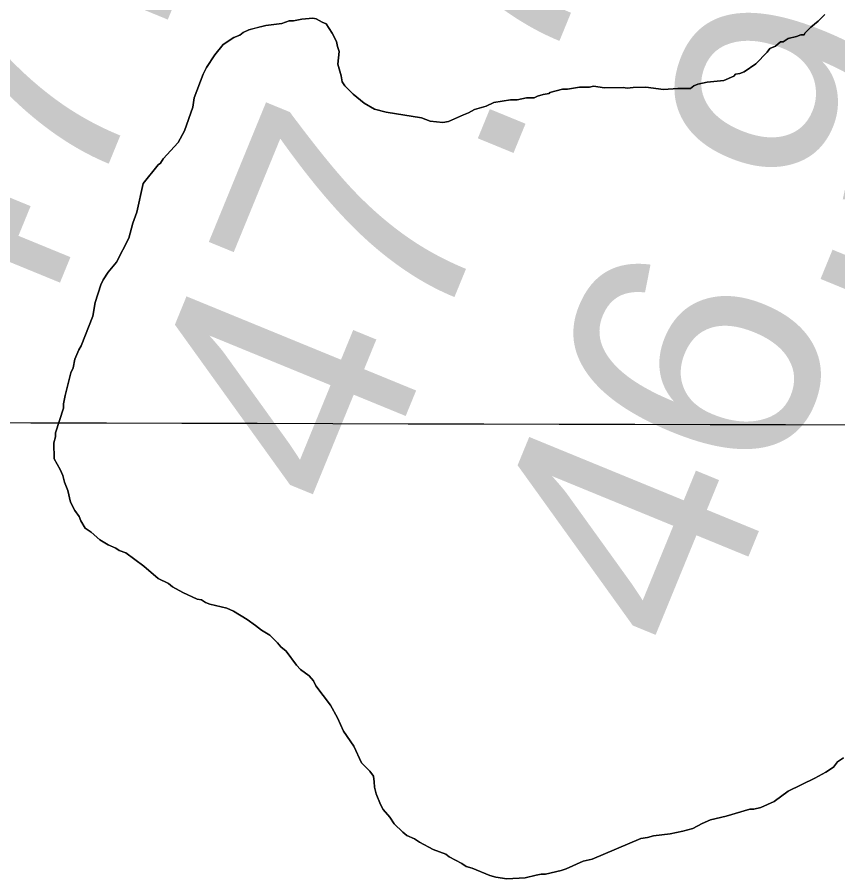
# Model space of a CAD drawing. Extents: x 3172231 to 3210228, y 940198 to 965780.
# Drawn here: x 3187479.1 to 3187700.6, y 957702.9 to 957935.5 of the extents above; entities that cross this region are included whole.
import ezdxf

# ---------------------------------------------------------------- set-up
doc = ezdxf.new("R2010")
doc.units = 0
for name, color, linetype in [('V-GRID-MAJR', 7, 'Continuous'), ('V-RIVR-RANG', 7, 'Continuous'), ('V-SITE-VEGE', 7, 'Continuous'), ('V-TOPO-SHOR', 7, 'Continuous')]:
    doc.layers.add(name, color=color, linetype=linetype)

msp = doc.modelspace()

# ---------------------------------------------------------------- linework, layer by layer
at = {"layer": 'V-GRID-MAJR'}
msp.add_spline([(3176521.954, 957856.218), (3181737.509, 957841.425), (3186953.067, 957827.391), (3192168.626, 957814.116), (3197384.187, 957801.599), (3202599.75, 957789.841), (3207815.315, 957778.841), (3207815.316, 957778.841)], degree=3, dxfattribs=at)
at = {"layer": 'V-SITE-VEGE'}
for points in [[(3187697.1, 957936.242), (3187695.306, 957934.405), (3187693.282, 957932.789), (3187691.713, 957931.181), (3187691.49, 957930.725), (3187690.583, 957930.712), (3187689.455, 957930.245), (3187687.189, 957929.762), (3187685.84, 957928.839), (3187685.158, 957928.828), (3187683.81, 957927.677), (3187682.229, 957926.977), (3187681.559, 957926.059), (3187678.422, 957922.844), (3187675.268, 957920.761), (3187674.138, 957920.292), (3187673.005, 957920.051), (3187672.561, 957919.592), (3187669.847, 957918.422), (3187665.315, 957917.912), (3187662.822, 957917.429), (3187661.694, 957916.96), (3187660.793, 957916.268), (3187657.389, 957916.225), (3187653.535, 957915.95), (3187648.757, 957916.571), (3187645.353, 957916.53), (3187643.766, 957916.282), (3187642.627, 957916.495), (3187637.634, 957916.436), (3187634.677, 957916.852), (3187633.544, 957916.612), (3187630.82, 957916.577), (3187627.648, 957916.084), (3187626.286, 957916.067), (3187622.892, 957915.117), (3187622.667, 957914.888), (3187621.082, 957914.64), (3187619.499, 957914.167), (3187618.596, 957913.702), (3187616.554, 957913.675), (3187614.062, 957913.192), (3187612.247, 957913.167), (3187607.715, 957912.432), (3187605.683, 957911.498), (3187602.517, 957910.55), (3187600.938, 957909.622), (3187599.582, 957909.151), (3187595.519, 957907.285), (3187593.932, 957907.038), (3187590.524, 957907.449), (3187588.24, 957908.33), (3187578.686, 957909.8), (3187575.498, 957910.671), (3187572.753, 957912.225), (3187569.771, 957914.683), (3187567.474, 957916.927), (3187566.777, 957918.056), (3187566.532, 957919.641), (3187565.583, 957922.807), (3187565.997, 957926.217), (3187565.526, 957927.575), (3187565.28, 957928.933), (3187564.119, 957931.19), (3187562.499, 957933.666), (3187561.356, 957934.106), (3187559.757, 957934.995), (3187558.845, 957935.21), (3187555.898, 957934.948), (3187553.633, 957934.464), (3187552.499, 957934.45), (3187550.465, 957933.743), (3187546.156, 957933.238), (3187541.632, 957932.046), (3187540.051, 957931.345)], [(3187540.051, 957931.345), (3187539.15, 957930.651), (3187537.571, 957929.951), (3187534.64, 957928.099), (3187532.406, 957925.347), (3187530.177, 957921.914), (3187529.293, 957920.085), (3187526.874, 957913.702), (3187526.45, 957911.197), (3187524.259, 957904.815), (3187522.483, 957901.612), (3187518.451, 957897.248), (3187517.783, 957896.107), (3187517.107, 957895.642), (3187513.085, 957890.598), (3187511.363, 957882.857), (3187510.265, 957879.891), (3187509.179, 957875.791), (3187505.853, 957869.393), (3187503.619, 957866.645), (3187502.282, 957864.583), (3187501.616, 957863.21), (3187500.086, 957858.424), (3187499.449, 957854.785), (3187496.371, 957846.8), (3187495.706, 957845.657), (3187494.602, 957843.146), (3187494.176, 957840.869), (3187493.51, 957839.499), (3187491.999, 957833.351), (3187491.573, 957831.075), (3187491.587, 957829.941), (3187489.398, 957823.328), (3187489.41, 957822.193), (3187488.978, 957820.602), (3187489.031, 957816.287), (3187490.655, 957813.356), (3187491.358, 957811.775), (3187491.833, 957809.962), (3187492.773, 957807.705), (3187493.49, 957804.535), (3187494.653, 957802.278), (3187495.808, 957800.703), (3187496.277, 957799.575), (3187497.436, 957797.545), (3187499.04, 957796.431), (3187501.335, 957794.416), (3187503.621, 957793.083), (3187505.675, 957792.198), (3187506.593, 957791.528), (3187508.417, 957790.871), (3187513.226, 957787.297), (3187517.13, 957783.94), (3187519.872, 957782.611), (3187521.017, 957781.718), (3187523.761, 957780.162), (3187527.642, 957778.394), (3187528.781, 957778.181), (3187529.924, 957777.516), (3187531.064, 957777.076), (3187535.619, 957775.996), (3187537.446, 957775.112), (3187541.106, 957772.885), (3187543.395, 957771.325), (3187545.003, 957769.983), (3187547.289, 957768.648), (3187549.357, 957766.631), (3187550.279, 957765.506), (3187551.655, 957764.39), (3187554.428, 957760.565), (3187555.577, 957759.442), (3187557.871, 957757.654), (3187559.019, 957756.309), (3187559.72, 957754.953), (3187563.642, 957749.782), (3187565.499, 957746.399), (3187567.134, 957742.786), (3187569.909, 957738.733), (3187572.008, 957734.219), (3187574.306, 957731.977), (3187575.231, 957730.627), (3187575.477, 957729.04), (3187575.496, 957727.678), (3187575.969, 957725.867), (3187577.142, 957722.931), (3187577.841, 957721.577), (3187579.682, 957719.555), (3187580.841, 957717.753), (3187583.139, 957715.515), (3187584.284, 957714.62), (3187586.338, 957713.735), (3187587.712, 957712.844), (3187591.37, 957710.847), (3187594.792, 957709.526), (3187595.707, 957708.857), (3187599.136, 957707.083), (3187600.281, 957706.19), (3187601.876, 957705.756), (3187606.668, 957703.772), (3187608.264, 957703.337), (3187611.217, 957702.92)], [(3187611.217, 957702.92), (3187616.212, 957703.208), (3187619.153, 957703.925), (3187620.513, 957704.171), (3187621.647, 957704.183), (3187625.948, 957705.146), (3187627.306, 957705.617), (3187631.82, 957707.716), (3187634.312, 957708.201), (3187647.409, 957713.815), (3187649.224, 957714.061), (3187650.807, 957714.536), (3187655.341, 957715.046), (3187658.739, 957715.769), (3187661.452, 957716.483), (3187663.934, 957717.876), (3187666.191, 957718.812), (3187670.494, 957719.775), (3187676.829, 957721.669), (3187677.963, 957721.683), (3187679.774, 957722.158), (3187683.382, 957723.793), (3187687.212, 957726.566), (3187694.431, 957730.06), (3187697.364, 957731.686), (3187699.389, 957733.072), (3187700.508, 957734.451), (3187702.083, 957735.604)]]:
    msp.add_lwpolyline(points, dxfattribs=at)
at = {"layer": 'V-TOPO-SHOR'}
for points in [[(3187553.633, 957934.464), (3187555.898, 957934.948), (3187558.845, 957935.21), (3187559.757, 957934.995), (3187561.356, 957934.106), (3187562.499, 957933.666), (3187564.119, 957931.19), (3187565.28, 957928.933), (3187565.526, 957927.575), (3187565.997, 957926.217), (3187565.583, 957922.807), (3187566.532, 957919.641), (3187566.777, 957918.054), (3187567.474, 957916.927), (3187569.771, 957914.685), (3187572.753, 957912.225), (3187575.498, 957910.671), (3187578.686, 957909.8), (3187588.24, 957908.33), (3187590.522, 957907.449), (3187593.932, 957907.038), (3187595.519, 957907.285), (3187599.582, 957909.151), (3187600.938, 957909.622), (3187602.517, 957910.55), (3187605.683, 957911.498), (3187607.715, 957912.432), (3187612.247, 957913.167), (3187614.062, 957913.192), (3187616.554, 957913.675), (3187618.596, 957913.702), (3187619.499, 957914.167), (3187621.082, 957914.64), (3187622.667, 957914.888), (3187622.892, 957915.117), (3187626.286, 957916.067), (3187627.648, 957916.084), (3187630.82, 957916.577), (3187633.544, 957916.612), (3187634.677, 957916.852), (3187637.634, 957916.436), (3187642.627, 957916.495), (3187643.766, 957916.282), (3187645.353, 957916.53), (3187648.757, 957916.571), (3187653.533, 957915.95), (3187657.389, 957916.225), (3187660.793, 957916.268), (3187661.694, 957916.96), (3187662.822, 957917.427), (3187665.315, 957917.912), (3187669.847, 957918.422), (3187672.559, 957919.592), (3187673.005, 957920.051), (3187674.14, 957920.292), (3187675.268, 957920.761), (3187678.422, 957922.844), (3187681.559, 957926.059), (3187682.229, 957926.977), (3187683.81, 957927.677), (3187685.158, 957928.828), (3187685.84, 957928.839), (3187687.189, 957929.762), (3187689.455, 957930.245), (3187690.583, 957930.712), (3187691.49, 957930.725), (3187691.713, 957931.181), (3187693.282, 957932.789), (3187695.306, 957934.405), (3187697.1, 957936.242)], [(3187595.707, 957708.857), (3187594.792, 957709.526), (3187591.37, 957710.847), (3187587.712, 957712.844), (3187586.338, 957713.735), (3187584.284, 957714.62), (3187583.139, 957715.513), (3187580.841, 957717.753), (3187579.682, 957719.555), (3187577.841, 957721.577), (3187577.142, 957722.931), (3187575.971, 957725.867), (3187575.496, 957727.678), (3187575.477, 957729.04), (3187575.231, 957730.627), (3187574.306, 957731.977), (3187572.008, 957734.219), (3187569.909, 957738.733), (3187567.134, 957742.786), (3187565.499, 957746.399), (3187563.642, 957749.782), (3187559.718, 957754.953), (3187559.019, 957756.307), (3187557.868, 957757.654), (3187555.577, 957759.442), (3187554.428, 957760.565), (3187551.655, 957764.388), (3187550.279, 957765.506), (3187549.357, 957766.631), (3187547.289, 957768.648), (3187545.003, 957769.983), (3187543.395, 957771.325), (3187541.106, 957772.885), (3187537.446, 957775.112), (3187535.619, 957775.996), (3187531.064, 957777.076), (3187529.924, 957777.516), (3187528.781, 957778.181), (3187527.642, 957778.394), (3187523.761, 957780.164), (3187521.017, 957781.718), (3187519.872, 957782.611), (3187517.13, 957783.94), (3187513.228, 957787.297), (3187508.417, 957790.871), (3187506.593, 957791.528), (3187505.675, 957792.198), (3187503.621, 957793.083), (3187501.335, 957794.416), (3187499.04, 957796.431), (3187497.436, 957797.545), (3187496.277, 957799.575), (3187495.808, 957800.703), (3187494.653, 957802.278), (3187493.49, 957804.535), (3187492.771, 957807.705), (3187491.833, 957809.962), (3187491.358, 957811.775), (3187490.655, 957813.354), (3187489.031, 957816.287), (3187488.978, 957820.6), (3187489.41, 957822.193), (3187489.398, 957823.328), (3187491.587, 957829.941), (3187491.573, 957831.075), (3187491.999, 957833.351), (3187493.51, 957839.499), (3187494.176, 957840.869), (3187494.602, 957843.144), (3187495.706, 957845.657), (3187496.371, 957846.8), (3187499.451, 957854.785), (3187500.086, 957858.424), (3187501.616, 957863.21), (3187502.282, 957864.583), (3187503.619, 957866.643), (3187505.853, 957869.393), (3187509.179, 957875.791), (3187510.265, 957879.891), (3187511.363, 957882.857), (3187513.085, 957890.598), (3187517.107, 957895.642), (3187517.783, 957896.105), (3187518.451, 957897.248), (3187522.483, 957901.612), (3187524.259, 957904.813), (3187526.45, 957911.197), (3187526.874, 957913.7), (3187529.293, 957920.085), (3187530.177, 957921.914), (3187532.406, 957925.347), (3187534.64, 957928.099), (3187537.571, 957929.953), (3187539.15, 957930.651), (3187540.051, 957931.345), (3187541.632, 957932.046), (3187543.213, 957932.519), (3187546.156, 957933.238), (3187550.465, 957933.743), (3187552.499, 957934.45), (3187553.633, 957934.464)], [(3187702.083, 957735.604), (3187700.508, 957734.449), (3187699.389, 957733.072), (3187697.364, 957731.686), (3187694.431, 957730.06), (3187687.212, 957726.566), (3187683.384, 957723.793), (3187679.774, 957722.158), (3187677.963, 957721.683), (3187676.829, 957721.669), (3187670.494, 957719.775), (3187666.191, 957718.812), (3187663.934, 957717.876), (3187661.452, 957716.483), (3187658.739, 957715.769), (3187655.341, 957715.046), (3187650.807, 957714.536), (3187649.224, 957714.061), (3187647.409, 957713.813), (3187634.312, 957708.201), (3187631.82, 957707.716), (3187627.306, 957705.617), (3187625.948, 957705.146), (3187621.647, 957704.183), (3187620.513, 957704.171), (3187619.153, 957703.925), (3187616.212, 957703.208), (3187611.219, 957702.92), (3187608.264, 957703.337), (3187606.668, 957703.772), (3187601.876, 957705.756), (3187600.281, 957706.19), (3187599.136, 957707.083), (3187595.707, 957708.857)]]:
    msp.add_lwpolyline(points, dxfattribs=at)

# ---------------------------------------------------------------- texts
at = {"layer": 'V-RIVR-RANG'}
for s, p in [('47.6', (3187478.826, 957835.047)), ('47.7', (3187572.145, 957799.048)), ('46.9', (3187664.664, 957761.097))]:
    msp.add_text(s, height=67, rotation=67.70833, dxfattribs=at).set_placement(p)

doc.saveas('drawing.dxf')
